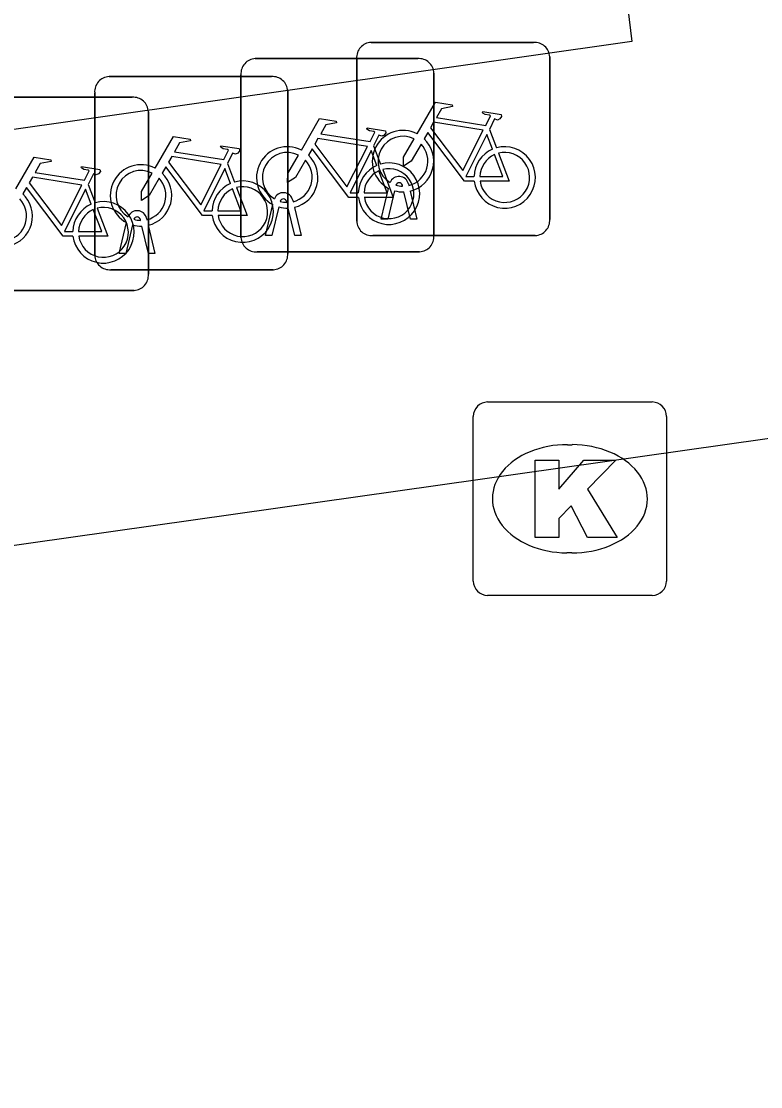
# Model space of a CAD drawing. Extents: x 162157 to 163165, y 378998 to 380775.
# Drawn here: x 162283.98 to 162287.81, y 379944.75 to 379950.26 of the extents above; entities that cross this region are included whole.
import ezdxf

# ---------------------------------------------------------------- set-up
doc = ezdxf.new("R2010")
doc.units = 0
for name, color, linetype in [('IMGEO_Fietsenrek', 7, 'Continuous'), ('IMGEO_Kolk', 7, 'Continuous'), ('IMGEO_Voetpad_open', 7, 'Continuous')]:
    doc.layers.add(name, color=color, linetype=linetype)

msp = doc.modelspace()

# ---------------------------------------------------------------- linework, layer by layer
at = {"layer": 'IMGEO_Fietsenrek'}
for p, q in [((162285.7899, 379950.1475), (162286.6308, 379950.1475)), ((162286.6308, 379950.1475), (162285.7899, 379950.1475)), ((162285.1909, 379950.0635), (162286.0318, 379950.0635)), ((162286.0318, 379950.0635), (162285.1909, 379950.0635)), ((162285.7155, 379949.2229), (162285.7155, 379950.0638)), ((162285.7155, 379950.0638), (162285.7155, 379949.2229)), ((162286.7145, 379950.0731), (162286.7145, 379949.2322)), ((162286.7145, 379949.2322), (162286.7145, 379950.0731)), ((162284.4339, 379949.9705), (162285.2748, 379949.9705)), ((162285.2748, 379949.9705), (162284.4339, 379949.9705)), ((162285.1165, 379949.1389), (162285.1165, 379949.9798)), ((162285.1165, 379949.9798), (162285.1165, 379949.1389)), ((162286.1155, 379949.9891), (162286.1155, 379949.1482)), ((162286.1155, 379949.1482), (162286.1155, 379949.9891)), ((162284.3595, 379949.0459), (162284.3595, 379949.8868)), ((162284.3595, 379949.8868), (162284.3595, 379949.0459)), ((162285.3585, 379949.8961), (162285.3585, 379949.0552)), ((162285.3585, 379949.0552), (162285.3585, 379949.8961)), ((162283.7129, 379949.8635), (162284.5538, 379949.8635)), ((162284.5538, 379949.8635), (162283.7129, 379949.8635)), ((162284.6375, 379949.7891), (162284.6375, 379948.9482)), ((162284.6375, 379948.9482), (162284.6375, 379949.7891)), ((162286.4022, 379949.6972), (162286.4385, 379949.602)), ((162285.8032, 379949.6132), (162285.8395, 379949.518)), ((162285.0462, 379949.5202), (162285.0825, 379949.425)), ((162284.3252, 379949.4132), (162284.3615, 379949.318)), ((162285.8425, 379949.2323), (162285.8808, 379949.3923)), ((162285.9529, 379949.4039), (162285.9519, 379949.4082)), ((162285.9836, 379949.4154), (162285.9854, 379949.4075)), ((162285.9112, 379949.3801), (162285.8759, 379949.2323)), ((162285.994, 379949.2323), (162285.9601, 379949.374)), ((162285.9924, 379949.3783), (162286.0274, 379949.2323)), ((162285.2435, 379949.1483), (162285.2818, 379949.3083)), ((162285.3122, 379949.2961), (162285.2769, 379949.1483)), ((162285.3539, 379949.3199), (162285.3529, 379949.3242)), ((162285.395, 379949.1483), (162285.3611, 379949.29)), ((162285.3846, 379949.3314), (162285.3864, 379949.3235)), ((162285.3934, 379949.2943), (162285.4284, 379949.1483)), ((162284.5969, 379949.2269), (162284.5959, 379949.2312)), ((162284.6276, 379949.2384), (162284.6294, 379949.2305)), ((162285.8759, 379949.2323), (162285.8425, 379949.2323)), ((162286.0274, 379949.2323), (162285.994, 379949.2323)), ((162284.4865, 379949.0553), (162284.5248, 379949.2153)), ((162284.5552, 379949.2031), (162284.5199, 379949.0553)), ((162284.638, 379949.0553), (162284.6041, 379949.197)), ((162284.6364, 379949.2013), (162284.6714, 379949.0553)), ((162285.2769, 379949.1483), (162285.2435, 379949.1483)), ((162285.4284, 379949.1483), (162285.395, 379949.1483)), ((162286.6401, 379949.1485), (162285.7992, 379949.1485)), ((162285.7992, 379949.1485), (162286.6401, 379949.1485)), ((162286.0411, 379949.0645), (162285.2002, 379949.0645)), ((162285.2002, 379949.0645), (162286.0411, 379949.0645)), ((162284.5199, 379949.0553), (162284.4865, 379949.0553)), ((162284.6714, 379949.0553), (162284.638, 379949.0553)), ((162285.2841, 379948.9715), (162284.4432, 379948.9715)), ((162284.4432, 379948.9715), (162285.2841, 379948.9715)), ((162284.5631, 379948.8645), (162283.7222, 379948.8645)), ((162283.7222, 379948.8645), (162284.5631, 379948.8645))]:
    msp.add_line(p, q, dxfattribs=at)
for points in [[(162286.0281, 379949.6742), (162286.1228, 379949.8377), (162286.209, 379949.8239), (162286.2107, 379949.8152), (162286.1546, 379949.8043), (162286.1284, 379949.759), (162286.3836, 379949.7182)], [(162286.3836, 379949.7182), (162286.4086, 379949.767), (162286.4035, 379949.771), (162286.3803, 379949.7747), (162286.3676, 379949.7822), (162286.3666, 379949.7853), (162286.3688, 379949.7899), (162286.4636, 379949.7748), (162286.4659, 379949.7645), (162286.4565, 379949.7521), (162286.4441, 379949.7457), (162286.4296, 379949.7519), (162286.4022, 379949.6972)], [(162285.4291, 379949.5902), (162285.5238, 379949.7537), (162285.61, 379949.7399), (162285.6117, 379949.7312), (162285.5556, 379949.7203), (162285.5294, 379949.675), (162285.7846, 379949.6342)], [(162286.3707, 379949.693), (162286.1139, 379949.734), (162286.0972, 379949.7052), (162286.2642, 379949.4849), (162286.3707, 379949.693)], [(162285.7846, 379949.6342), (162285.8096, 379949.683), (162285.8045, 379949.687), (162285.7813, 379949.6907), (162285.7686, 379949.6982), (162285.7676, 379949.7013), (162285.7698, 379949.7059), (162285.8646, 379949.6908), (162285.8669, 379949.6805), (162285.8575, 379949.6681), (162285.8451, 379949.6617), (162285.8306, 379949.6679), (162285.8032, 379949.6132)], [(162286.3238, 379949.4295), (162286.2741, 379949.4296), (162286.0834, 379949.6813), (162286.0644, 379949.6485)], [(162286.4187, 379949.595), (162286.3894, 379949.6718), (162286.28, 379949.4537), (162286.3227, 379949.4536)], [(162284.6721, 379949.4972), (162284.7668, 379949.6607), (162284.853, 379949.6469), (162284.8547, 379949.6382), (162284.7986, 379949.6273), (162284.7724, 379949.582), (162285.0276, 379949.5412)], [(162285.0276, 379949.5412), (162285.0526, 379949.59), (162285.0475, 379949.594), (162285.0243, 379949.5977), (162285.0116, 379949.6052), (162285.0106, 379949.6083), (162285.0128, 379949.6129), (162285.1076, 379949.5978), (162285.1099, 379949.5875), (162285.1005, 379949.5751), (162285.0881, 379949.5687), (162285.0736, 379949.5749), (162285.0462, 379949.5202)], [(162285.7717, 379949.609), (162285.5149, 379949.65), (162285.4982, 379949.6212), (162285.6652, 379949.4009), (162285.7717, 379949.609)], [(162286.0488, 379949.6217), (162285.9972, 379949.5325), (162285.9573, 379949.5065), (162285.9585, 379949.554), (162286.013, 379949.6482)], [(162285.0147, 379949.516), (162284.7579, 379949.557), (162284.7412, 379949.5282), (162284.9082, 379949.3079), (162285.0147, 379949.516)], [(162285.4498, 379949.5377), (162285.3982, 379949.4485), (162285.3583, 379949.4225), (162285.3595, 379949.47), (162285.414, 379949.5642)], [(162285.7248, 379949.3455), (162285.6751, 379949.3456), (162285.4844, 379949.5973), (162285.4654, 379949.5645)], [(162285.8197, 379949.511), (162285.7904, 379949.5878), (162285.681, 379949.3697), (162285.7237, 379949.3696)], [(162286.3527, 379949.4535), (162286.4726, 379949.4533), (162286.4294, 379949.5669)], [(162286.4492, 379949.5738), (162286.5042, 379949.4292), (162286.3541, 379949.4295)], [(162283.9511, 379949.3902), (162284.0458, 379949.5537), (162284.132, 379949.5399), (162284.1337, 379949.5312), (162284.0776, 379949.5203), (162284.0514, 379949.475), (162284.3066, 379949.4342)], [(162284.3066, 379949.4342), (162284.3316, 379949.483), (162284.3265, 379949.487), (162284.3033, 379949.4907), (162284.2906, 379949.4982), (162284.2896, 379949.5013), (162284.2918, 379949.5059), (162284.3866, 379949.4908), (162284.3889, 379949.4805), (162284.3795, 379949.4681), (162284.3671, 379949.4617), (162284.3526, 379949.4679), (162284.3252, 379949.4132)], [(162284.9678, 379949.2525), (162284.9181, 379949.2526), (162284.7274, 379949.5043), (162284.7084, 379949.4715)], [(162284.2937, 379949.409), (162284.0369, 379949.45), (162284.0202, 379949.4212), (162284.1872, 379949.2009), (162284.2937, 379949.409)], [(162284.6928, 379949.4447), (162284.6412, 379949.3555), (162284.6013, 379949.3295), (162284.6025, 379949.377), (162284.657, 379949.4712)], [(162285.0627, 379949.418), (162285.0334, 379949.4948), (162284.924, 379949.2767), (162284.9667, 379949.2766)], [(162285.7537, 379949.3695), (162285.8736, 379949.3693), (162285.8304, 379949.4829)], [(162285.8502, 379949.4898), (162285.9052, 379949.3452), (162285.7551, 379949.3455)], [(162284.2468, 379949.1455), (162284.1971, 379949.1456), (162284.0064, 379949.3973), (162283.9874, 379949.3645)], [(162285.0932, 379949.3968), (162285.1482, 379949.2522), (162284.9981, 379949.2525)], [(162284.3417, 379949.311), (162284.3124, 379949.3878), (162284.203, 379949.1697), (162284.2457, 379949.1696)], [(162284.9967, 379949.2765), (162285.1166, 379949.2763), (162285.0734, 379949.3899)], [(162284.2757, 379949.1695), (162284.3956, 379949.1693), (162284.3524, 379949.2829)], [(162284.3722, 379949.2898), (162284.4272, 379949.1452), (162284.2771, 379949.1455)]]:
    msp.add_lwpolyline(points, dxfattribs=at)
for centre, radius, start, end in [((162285.7932, 379950.0696), 0.0779, 92.4484, 184.2845), ((162285.7932, 379950.0696), 0.0779, 92.4484, 184.2845), ((162286.6366, 379950.0698), 0.0779, 2.4484, 94.2845), ((162286.6366, 379950.0698), 0.0779, 2.4484, 94.2845), ((162285.1942, 379949.9856), 0.0779, 92.4484, 184.2845), ((162285.1942, 379949.9856), 0.0779, 92.4484, 184.2845), ((162286.0376, 379949.9858), 0.0779, 2.4484, 94.2845), ((162286.0376, 379949.9858), 0.0779, 2.4484, 94.2845), ((162284.4372, 379949.8926), 0.0779, 92.4484, 184.2845), ((162284.4372, 379949.8926), 0.0779, 92.4484, 184.2845), ((162285.2806, 379949.8928), 0.0779, 2.4484, 94.2845), ((162285.2806, 379949.8928), 0.0779, 2.4484, 94.2845), ((162284.5596, 379949.7858), 0.0779, 2.4484, 94.2845), ((162284.5596, 379949.7858), 0.0779, 2.4484, 94.2845), ((162285.9551, 379949.5329), 0.159, 62.6766, 242.1369), ((162285.9551, 379949.5329), 0.129, 63.3192, 238.903), ((162285.9551, 379949.5329), 0.129, 283.6043, 43.4302), ((162285.9551, 379949.5329), 0.159, 283.5766, 46.6042), ((162285.3561, 379949.4489), 0.159, 62.6766, 242.1369), ((162285.3561, 379949.4489), 0.129, 63.3192, 238.903), ((162285.3561, 379949.4489), 0.159, 283.5766, 46.6042), ((162286.4817, 379949.4489), 0.159, 113.3408, 178.3217), ((162286.4817, 379949.4489), 0.159, 187.0065, 105.7708), ((162286.4817, 379949.4489), 0.129, 113.923, 177.9556), ((162286.4817, 379949.4489), 0.129, 188.6715, 104.5883), ((162284.5991, 379949.3559), 0.159, 62.6766, 242.1369), ((162285.3561, 379949.4489), 0.129, 283.6043, 43.4302), ((162285.8827, 379949.3649), 0.159, 113.3408, 178.3217), ((162285.8827, 379949.3649), 0.159, 187.0065, 105.7708), ((162284.5991, 379949.3559), 0.129, 63.3192, 238.903), ((162284.5991, 379949.3559), 0.159, 283.5766, 46.6042), ((162285.8827, 379949.3649), 0.129, 113.923, 177.9556), ((162285.8827, 379949.3649), 0.129, 188.6715, 104.5883), ((162285.9349, 379949.4043), 0.0499, 12.8025, 158.6934), ((162284.5991, 379949.3559), 0.129, 283.6043, 43.4302), ((162285.1257, 379949.2719), 0.159, 113.3408, 178.3217), ((162285.1257, 379949.2719), 0.159, 187.0065, 105.7708), ((162285.1257, 379949.2719), 0.129, 188.6715, 104.5883), ((162285.9349, 379949.4043), 0.0174, 12.8025, 163.4502), ((162285.9551, 379949.5329), 0.129, 253.415, 269.0204), ((162283.8781, 379949.2489), 0.129, 283.6043, 43.4302), ((162283.8781, 379949.2489), 0.159, 283.5766, 46.6042), ((162285.1257, 379949.2719), 0.129, 113.923, 177.9556), ((162285.3359, 379949.3203), 0.0499, 12.8025, 158.6934), ((162285.3359, 379949.3203), 0.0174, 12.8025, 163.4502), ((162285.9551, 379949.5329), 0.159, 253.9967, 271.7867), ((162284.4047, 379949.1649), 0.159, 113.3408, 178.3217), ((162284.4047, 379949.1649), 0.159, 187.0065, 105.7708), ((162284.4047, 379949.1649), 0.129, 113.923, 177.9556), ((162284.4047, 379949.1649), 0.129, 188.6715, 104.5883), ((162285.3561, 379949.4489), 0.159, 253.9967, 271.7867), ((162285.3561, 379949.4489), 0.129, 253.415, 269.0204), ((162284.5789, 379949.2273), 0.0499, 12.8025, 158.6934), ((162284.5789, 379949.2273), 0.0174, 12.8025, 163.4502), ((162284.5991, 379949.3559), 0.129, 253.415, 269.0204), ((162286.6368, 379949.2264), 0.0779, 272.4484, 4.2845), ((162286.6368, 379949.2264), 0.0779, 272.4484, 4.2845), ((162284.5991, 379949.3559), 0.159, 253.9967, 271.7867), ((162285.7934, 379949.2262), 0.0779, 182.4484, 274.2845), ((162285.7934, 379949.2262), 0.0779, 182.4484, 274.2845), ((162285.1944, 379949.1422), 0.0779, 182.4484, 274.2845), ((162285.1944, 379949.1422), 0.0779, 182.4484, 274.2845), ((162286.0378, 379949.1424), 0.0779, 272.4484, 4.2845), ((162286.0378, 379949.1424), 0.0779, 272.4484, 4.2845), ((162284.4374, 379949.0492), 0.0779, 182.4484, 274.2845), ((162284.4374, 379949.0492), 0.0779, 182.4484, 274.2845), ((162285.2808, 379949.0494), 0.0779, 272.4484, 4.2845), ((162285.2808, 379949.0494), 0.0779, 272.4484, 4.2845), ((162284.5598, 379948.9424), 0.0779, 272.4484, 4.2845), ((162284.5598, 379948.9424), 0.0779, 272.4484, 4.2845)]:
    msp.add_arc(centre, radius, start, end, dxfattribs=at)
at = {"layer": 'IMGEO_Kolk'}
for p, q in [((162286.3929, 379948.2875), (162287.2451, 379948.2875)), ((162286.3185, 379947.3609), (162286.3185, 379948.2131)), ((162287.3195, 379948.2131), (162287.3195, 379947.3609)), ((162286.8065, 379948.0667), (162286.8315, 379948.0667)), ((162286.8285, 379947.5073), (162286.8036, 379947.5073)), ((162287.2451, 379947.2865), (162286.3929, 379947.2865))]:
    msp.add_line(p, q, dxfattribs=at)
for points in [[(162286.3929, 379948.2875), (162287.2451, 379948.2875)], [(162286.3185, 379947.3609), (162286.3185, 379948.2131)], [(162287.3195, 379948.2131), (162287.3195, 379947.3609)], [(162286.6387, 379947.987), (162286.7622, 379947.987), (162286.7622, 379947.8358), (162286.8918, 379947.987), (162287.0564, 379947.987), (162286.9103, 379947.8361), (162287.0629, 379947.587), (162286.9106, 379947.587), (162286.8263, 379947.7512), (162286.7622, 379947.6842), (162286.7622, 379947.587), (162286.6387, 379947.587), (162286.6387, 379947.987)], [(162287.2451, 379947.2865), (162286.3929, 379947.2865)]]:
    msp.add_lwpolyline(points, dxfattribs=at)
for centre, start, end in [((162286.395, 379948.211), 91.552, 178.448), ((162286.395, 379948.211), 91.552, 178.448), ((162287.243, 379948.211), 1.552, 88.448), ((162287.243, 379948.211), 1.552, 88.448), ((162286.395, 379947.363), 181.552, 268.448), ((162286.395, 379947.363), 181.552, 268.448), ((162287.243, 379947.363), 271.552, 358.448), ((162287.243, 379947.363), 271.552, 358.448)]:
    msp.add_arc(centre, 0.0765, start, end, dxfattribs=at)
for centre, major_axis, ratio, start_param, end_param in [((162286.805, 379947.787), (-0.3872, 0.002), 0.722429, 4.712389, 7.853982), ((162286.83, 379947.787), (-0.3901, 0.002), 0.717154, 1.570796, 4.712389)]:
    msp.add_ellipse(centre, major_axis=major_axis, ratio=ratio, start_param=start_param, end_param=end_param, dxfattribs=at)
at = {"layer": 'IMGEO_Voetpad_open'}
for points in [[(162287.014, 379951.191), (162287.14, 379950.152), (162263.902, 379946.846), (162264.168, 379944.746)], [(162289.52, 379948.334), (162264.168, 379944.746)]]:
    msp.add_lwpolyline(points, dxfattribs=at)

doc.saveas('drawing.dxf')
